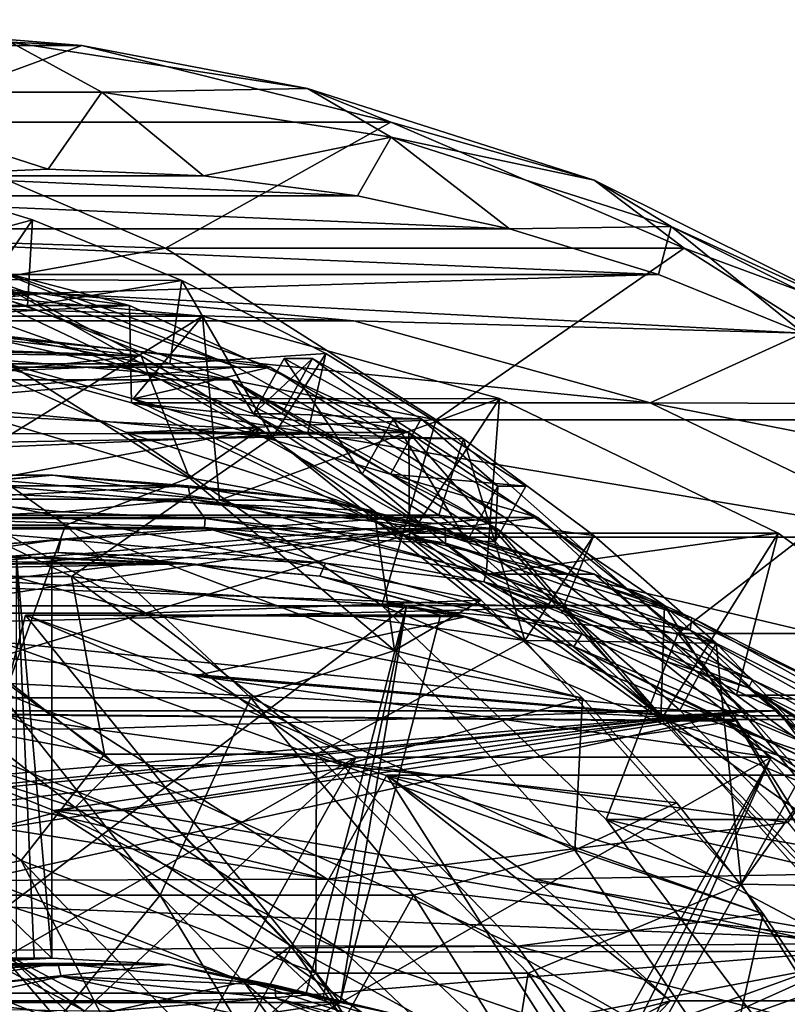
# Model space of a CAD drawing. Header units: metres. Extents: x 26 to 263, y -109 to 109.
# Tile 768 of 771: x 252.42 to 256.63, y 6.1 to 11.5. Entities that reach past the tile are written whole.
import ezdxf

# ---------------------------------------------------------------- set-up
doc = ezdxf.new("R2010")
doc.units = ezdxf.units.M
doc.layers.add('solid_500750', color=7, linetype='CONTINUOUS')

msp = doc.modelspace()

# ---------------------------------------------------------------- linework, layer by layer
at = {"layer": 'solid_500750'}
for points in [[(252.757706, 11.358416, 87.164108), (251.019989, 11.5, 86.698555), (249.910812, 11.35842, 97.789322)], [(252.366272, 11.376623, 84.967941), (251.019989, 11.5, 86.698555), (252.757706, 11.358416, 87.164108)], [(252.757706, 11.358416, 87.164108), (249.910812, 11.35842, 97.789322), (251.606155, 10.93705, 98.243515)], [(252.865967, 11.102983, 83.023521), (251.258545, 11.102983, 82.59288), (252.366272, 11.376623, 84.967941)], [(254.452637, 10.93715, 87.618195), (252.757706, 11.358416, 87.164108), (251.606155, 10.93705, 98.243515)], [(253.994904, 11.122488, 85.404274), (252.366272, 11.376623, 84.967941), (252.757706, 11.358416, 87.164108)], [(252.865967, 11.102983, 83.023521), (252.366272, 11.376623, 84.967941), (253.994904, 11.122488, 85.404274)], [(253.994904, 11.122488, 85.404274), (252.757706, 11.358416, 87.164108), (254.452637, 10.93715, 87.618195)], [(251.258545, 11.102983, 82.59288), (252.572693, 10.67951, 80.902946), (251.72113, 10.643106, 80.674805)], [(252.865967, 11.102983, 83.023521), (252.572693, 10.67951, 80.902946), (251.258545, 11.102983, 82.59288)], [(252.865967, 11.102983, 83.023521), (253.424255, 10.643106, 81.131081), (252.572693, 10.67951, 80.902946)], [(254.455429, 10.854959, 83.449356), (252.865967, 11.102983, 83.023521), (253.994904, 11.122488, 85.404274)], [(254.455429, 10.854959, 83.449356), (253.424255, 10.643106, 81.131081), (252.865967, 11.102983, 83.023521)], [(255.568771, 10.619896, 85.825928), (253.994904, 11.122488, 85.404274), (254.452637, 10.93715, 87.618195)], [(254.455429, 10.854959, 83.449356), (253.994904, 11.122488, 85.404274), (255.568771, 10.619896, 85.825928)], [(249.8423, 10.356841, 97.770966), (253.216629, 10.246458, 98.67498), (251.606155, 10.93705, 98.243515)], [(254.452637, 10.93715, 87.618195), (251.606155, 10.93705, 98.243515), (253.216629, 10.246458, 98.67498)], [(256.063049, 10.246575, 88.049637), (254.452637, 10.93715, 87.618195), (253.216629, 10.246458, 98.67498)], [(255.568771, 10.619896, 85.825928), (254.452637, 10.93715, 87.618195), (256.063049, 10.246575, 88.049637)], [(254.455429, 10.854959, 83.449356), (254.270935, 10.53384, 81.357918), (253.424255, 10.643106, 81.131081)], [(254.455429, 10.854959, 83.449356), (255.105011, 10.352732, 81.581375), (254.270935, 10.53384, 81.357918)], [(255.99144, 10.364456, 83.860863), (255.105011, 10.352732, 81.581375), (254.455429, 10.854959, 83.449356)], [(255.99144, 10.364456, 83.860863), (254.455429, 10.854959, 83.449356), (255.568771, 10.619896, 85.825928)], [(252.486069, 10.400898, 95.062881), (251.652618, 10.177041, 94.32196), (251.642456, 10.661634, 94.836868)], [(252.486069, 10.400898, 95.062881), (251.642456, 10.661634, 94.836868), (252.260422, 10.073453, 99.143486)], [(251.72113, 10.643106, 80.674805), (252.572693, 10.67951, 80.902946), (253.424255, 10.643106, 81.131081)], [(250.874451, 10.53384, 80.447968), (251.72113, 10.643106, 80.674805), (254.270935, 10.53384, 81.357918)], [(251.72113, 10.643106, 80.674805), (253.424255, 10.643106, 81.131081), (254.270935, 10.53384, 81.357918)], [(257.052704, 9.880072, 86.22348), (255.568771, 10.619896, 85.825928), (256.063049, 10.246575, 88.049637)], [(255.99144, 10.364456, 83.860863), (255.568771, 10.619896, 85.825928), (257.052704, 9.880072, 86.22348)], [(250.040375, 10.352732, 80.22451), (250.874451, 10.53384, 80.447968), (255.105011, 10.352732, 81.581375)], [(250.874451, 10.53384, 80.447968), (254.270935, 10.53384, 81.357918), (255.105011, 10.352732, 81.581375)], [(252.486069, 10.400898, 95.062881), (252.458511, 9.928032, 94.537865), (251.652618, 10.177041, 94.32196)], [(253.305984, 10.068739, 95.282539), (252.486069, 10.400898, 95.062881), (252.260422, 10.073453, 99.143486)], [(253.305984, 10.068739, 95.282539), (252.458511, 9.928032, 94.537865), (252.486069, 10.400898, 95.062881)], [(249.223434, 10.101008, 80.005646), (250.040375, 10.352732, 80.22451), (255.921951, 10.101008, 81.80024)], [(253.018753, 9.931212, 92.41037), (249.8423, 10.356841, 97.770966), (251.395035, 10.356848, 91.975365)], [(249.8423, 10.356841, 97.770966), (251.466187, 9.931141, 98.206024), (253.216629, 10.246458, 98.67498)], [(253.018753, 9.931212, 92.41037), (251.466187, 9.931141, 98.206024), (249.8423, 10.356841, 97.770966)], [(250.040375, 10.352732, 80.22451), (255.105011, 10.352732, 81.581375), (255.921951, 10.101008, 81.80024)], [(253.018753, 9.931212, 92.41037), (251.395035, 10.356848, 91.975365), (251.402954, 9.848113, 91.977486)], [(255.99144, 10.364456, 83.860863), (255.921951, 10.101008, 81.80024), (255.105011, 10.352732, 81.581375)], [(255.99144, 10.364456, 83.860863), (256.716797, 9.779906, 82.013184), (255.921951, 10.101008, 81.80024)], [(257.439667, 9.642426, 84.248863), (256.716797, 9.779906, 82.013184), (255.99144, 10.364456, 83.860863)], [(257.439667, 9.642426, 84.248863), (255.99144, 10.364456, 83.860863), (257.052704, 9.880072, 86.22348)], [(251.466187, 9.931141, 98.206024), (254.702377, 9.303867, 99.073029), (253.216629, 10.246458, 98.67498)], [(256.063049, 10.246575, 88.049637), (253.216629, 10.246458, 98.67498), (254.702377, 9.303867, 99.073029)], [(257.549255, 9.303696, 88.447807), (256.063049, 10.246575, 88.049637), (254.702377, 9.303867, 99.073029)], [(257.052704, 9.880072, 86.22348), (256.063049, 10.246575, 88.049637), (257.549255, 9.303696, 88.447807)], [(245.855423, 9.928183, 92.768829), (251.652618, 10.177041, 94.32196), (252.458511, 9.928032, 94.537865)], [(253.609222, 9.592728, 93.293251), (252.028671, 10.154499, 92.869804), (245.480637, 9.592728, 91.115524)], [(251.407516, 9.872663, 91.978706), (252.209808, 10.154499, 92.193649), (253.790375, 9.592728, 92.617096)], [(253.609222, 9.592728, 93.293251), (252.209808, 10.154499, 92.193649), (252.028671, 10.154499, 92.869804)], [(253.609222, 9.592728, 93.293251), (253.790375, 9.592728, 92.617096), (252.209808, 10.154499, 92.193649)], [(253.192398, 9.523879, 94.734482), (251.62326, 10.08159, 94.314087), (245.121109, 9.523879, 92.572105)], [(245.509277, 9.523879, 91.123199), (247.07843, 10.08159, 91.543587), (253.580582, 9.523879, 93.285576)], [(247.07843, 10.08159, 91.543587), (252.011429, 10.08159, 92.865189), (253.580582, 9.523879, 93.285576)], [(249.223434, 10.101008, 80.005646), (252.572693, 10, 80.902946), (250.89563, 9.848072, 80.453644)], [(249.223434, 10.101008, 80.005646), (255.921951, 10.101008, 81.80024), (252.572693, 10, 80.902946)], [(253.803558, 9.208921, 99.556908), (252.260422, 10.073453, 99.143486), (249.627472, 9.601898, 98.438095)], [(252.011429, 10.08159, 92.865189), (251.62326, 10.08159, 94.314087), (253.192398, 9.523879, 94.734482)], [(252.011429, 10.08159, 92.865189), (253.192398, 9.523879, 94.734482), (253.580582, 9.523879, 93.285576)], [(253.305984, 10.068739, 95.282539), (252.260422, 10.073453, 99.143486), (253.803558, 9.208921, 99.556908)], [(253.305984, 10.068739, 95.282539), (253.240921, 9.61096, 94.747475), (252.458511, 9.928032, 94.537865)], [(255.921951, 10.101008, 81.80024), (256.716797, 9.779906, 82.013184), (252.572693, 10, 80.902946)], [(254.096527, 9.667434, 95.494331), (253.240921, 9.61096, 94.747475), (253.305984, 10.068739, 95.282539)], [(254.096527, 9.667434, 95.494331), (253.305984, 10.068739, 95.282539), (253.803558, 9.208921, 99.556908)], [(243.577118, 10.005305, 96.817154), (252.407333, 10.005305, 99.182846), (253.08255, 9.655141, 99.363747)], [(247.992233, 9.8, 98), (243.577118, 10.005305, 96.817154), (253.08255, 9.655141, 99.363747)], [(248.049194, 9.848113, 91.078979), (250.89563, 9.848072, 80.453644), (252.572693, 10, 80.902946)], [(249.726074, 10, 91.528236), (248.049194, 9.848113, 91.078979), (252.572693, 10, 80.902946)], [(249.726074, 10, 91.528236), (252.572693, 10, 80.902946), (254.249756, 9.848072, 81.352242)], [(251.402954, 9.848113, 91.977486), (249.726074, 10, 91.528236), (254.249756, 9.848072, 81.352242)], [(251.738113, 10.025, 84.018082), (251.407516, 9.872663, 91.978706), (253.419647, 9.872698, 84.468582)], [(251.738113, 10.025, 84.018082), (253.419647, 9.872698, 84.468582), (252.003372, 9, 83.028)], [(252.407333, 10.005305, 99.182846), (252.109329, 9.766737, 102.188293), (253.08255, 9.655141, 99.363747)], [(256.716797, 9.779906, 82.013184), (254.249756, 9.848072, 81.352242), (252.572693, 10, 80.902946)], [(245.072998, 9.611146, 92.559212), (245.855423, 9.928183, 92.768829), (252.458511, 9.928032, 94.537865)], [(245.072998, 9.611146, 92.559212), (252.458511, 9.928032, 94.537865), (253.240921, 9.61096, 94.747475)], [(253.018753, 9.931212, 92.41037), (251.402954, 9.848113, 91.977486), (253.029617, 9.396883, 92.413284)], [(254.552856, 9.234616, 92.821373), (251.466187, 9.931141, 98.206024), (253.018753, 9.931212, 92.41037)], [(251.466187, 9.931141, 98.206024), (253.000488, 9.234417, 98.617073), (254.702377, 9.303867, 99.073029)], [(254.552856, 9.234616, 92.821373), (253.000488, 9.234417, 98.617073), (251.466187, 9.931141, 98.206024)], [(254.552856, 9.234616, 92.821373), (253.018753, 9.931212, 92.41037), (253.029617, 9.396883, 92.413284)], [(251.402954, 9.848113, 91.977486), (254.249756, 9.848072, 81.352242), (255.876617, 9.39678, 81.788094)], [(253.029617, 9.396883, 92.413284), (251.402954, 9.848113, 91.977486), (255.876617, 9.39678, 81.788094)], [(253.419647, 9.872698, 84.468582), (251.407516, 9.872663, 91.978706), (253.038239, 9.420334, 92.415588)], [(253.038239, 9.420334, 92.415588), (251.407516, 9.872663, 91.978706), (253.790375, 9.592728, 92.617096)], [(253.419647, 9.872698, 84.468582), (253.51297, 8.86327, 83.432434), (252.003372, 9, 83.028)], [(253.419647, 9.872698, 84.468582), (253.038239, 9.420334, 92.415588), (255.050064, 9.420419, 84.905388)], [(253.419647, 9.872698, 84.468582), (255.050064, 9.420419, 84.905388), (253.51297, 8.86327, 83.432434)], [(256.716797, 9.779906, 82.013184), (255.876617, 9.39678, 81.788094), (254.249756, 9.848072, 81.352242)], [(249.340454, 9.699592, 98.361206), (247.992233, 9.8, 98), (253.08255, 9.655141, 99.363747)], [(256.716797, 9.779906, 82.013184), (257.482361, 9.392394, 82.218285), (255.876617, 9.39678, 81.788094)], [(253.348404, 8.986669, 102.520256), (252.109329, 9.766737, 102.188293), (251.543259, 9.526279, 105.451637)], [(253.08255, 9.655141, 99.363747), (252.109329, 9.766737, 102.188293), (253.348404, 8.986669, 102.520256)], [(250.657516, 9.403152, 98.71405), (249.340454, 9.699592, 98.361206), (253.08255, 9.655141, 99.363747)], [(250.657516, 9.403152, 98.71405), (253.08255, 9.655141, 99.363747), (253.73674, 9.252996, 99.539009)], [(253.08255, 9.655141, 99.363747), (253.348404, 8.986669, 102.520256), (253.73674, 9.252996, 99.539009)], [(254.096527, 9.667434, 95.494331), (253.995193, 9.228156, 94.949554), (253.240921, 9.61096, 94.747475)], [(253.86853, 9.640015, 94.449745), (253.699112, 9.33624, 94.404358), (254.296066, 9.006664, 94.564293)], [(254.023788, 9.640015, 93.870186), (253.854385, 9.33624, 93.824799), (253.699112, 9.33624, 94.404358)], [(254.023788, 9.640015, 93.870186), (253.699112, 9.33624, 94.404358), (253.86853, 9.640015, 94.449745)], [(254.852295, 9.199723, 95.696808), (254.096527, 9.667434, 95.494331), (253.803558, 9.208921, 99.556908)], [(254.023788, 9.640015, 93.870186), (254.620377, 9.309772, 94.030022), (253.854385, 9.33624, 93.824799)], [(254.465103, 9.309772, 94.609581), (253.86853, 9.640015, 94.449745), (254.296066, 9.006664, 94.564293)], [(254.023788, 9.640015, 93.870186), (253.86853, 9.640015, 94.449745), (254.465103, 9.309772, 94.609581)], [(254.852295, 9.199723, 95.696808), (253.995193, 9.228156, 94.949554), (254.096527, 9.667434, 95.494331)], [(254.023788, 9.640015, 93.870186), (254.465103, 9.309772, 94.609581), (254.620377, 9.309772, 94.030022)], [(253.609222, 9.592728, 93.293251), (245.480637, 9.592728, 91.115524), (244.01059, 8.769137, 90.721687)], [(255.079269, 8.769137, 93.687088), (253.609222, 9.592728, 93.293251), (244.01059, 8.769137, 90.721687)], [(244.31871, 9.228377, 92.357132), (245.072998, 9.611146, 92.559212), (253.240921, 9.61096, 94.747475)], [(244.31871, 9.228377, 92.357132), (253.240921, 9.61096, 94.747475), (253.995193, 9.228156, 94.949554)], [(253.803558, 9.208921, 99.556908), (249.627472, 9.601898, 98.438095), (251.213486, 9.161921, 98.863007)], [(253.038239, 9.420334, 92.415588), (253.790375, 9.592728, 92.617096), (255.260422, 8.769137, 93.010933)], [(255.079269, 8.769137, 93.687088), (253.790375, 9.592728, 92.617096), (253.609222, 9.592728, 93.293251)], [(255.079269, 8.769137, 93.687088), (255.260422, 8.769137, 93.010933), (253.790375, 9.592728, 92.617096)], [(253.192398, 9.523879, 94.734482), (245.121109, 9.523879, 92.572105), (243.662445, 8.706651, 92.181313)], [(254.651062, 8.706651, 95.125267), (253.192398, 9.523879, 94.734482), (243.662445, 8.706651, 92.181313)], [(244.050629, 8.706651, 90.732407), (245.509277, 9.523879, 91.123199), (255.039246, 8.706651, 93.676361)], [(245.509277, 9.523879, 91.123199), (253.580582, 9.523879, 93.285576), (255.039246, 8.706651, 93.676361)], [(252.668106, 8.726887, 105.859116), (251.543259, 9.526279, 105.451637), (251.346222, 8.726887, 109.063789)], [(253.348404, 8.986669, 102.520256), (251.543259, 9.526279, 105.451637), (252.668106, 8.726887, 105.859116)], [(253.699112, 9.33624, 94.404358), (253.192398, 9.523879, 94.734482), (254.651062, 8.706651, 95.125267)], [(253.699112, 9.33624, 94.404358), (253.580582, 9.523879, 93.285576), (253.192398, 9.523879, 94.734482)], [(254.45134, 9.006664, 93.984734), (255.039246, 8.706651, 93.676361), (253.580582, 9.523879, 93.285576)], [(253.854385, 9.33624, 93.824799), (253.580582, 9.523879, 93.285576), (253.699112, 9.33624, 94.404358)], [(253.854385, 9.33624, 93.824799), (254.45134, 9.006664, 93.984734), (253.580582, 9.523879, 93.285576)], [(251.92569, 8.913817, 99.05381), (250.657516, 9.403152, 98.71405), (253.73674, 9.252996, 99.539009)], [(255.050064, 9.420419, 84.905388), (253.038239, 9.420334, 92.415588), (254.567627, 8.68198, 92.825333)], [(254.567627, 8.68198, 92.825333), (253.038239, 9.420334, 92.415588), (255.260422, 8.769137, 93.010933)], [(255.050064, 9.420419, 84.905388), (254.9767, 8.457233, 83.824585), (253.51297, 8.86327, 83.432434)], [(255.050064, 9.420419, 84.905388), (254.567627, 8.68198, 92.825333), (256.579865, 8.681905, 85.315239)], [(255.050064, 9.420419, 84.905388), (256.579865, 8.681905, 85.315239), (254.9767, 8.457233, 83.824585)], [(253.029617, 9.396883, 92.413284), (255.876617, 9.39678, 81.788094), (257.402374, 8.660254, 82.196861)], [(254.556015, 8.660007, 92.82222), (253.029617, 9.396883, 92.413284), (257.402374, 8.660254, 82.196861)], [(254.552856, 9.234616, 92.821373), (253.029617, 9.396883, 92.413284), (254.556015, 8.660007, 92.82222)], [(258.214661, 8.940717, 82.414482), (257.402374, 8.660254, 82.196861), (255.876617, 9.39678, 81.788094)], [(257.482361, 9.392394, 82.218285), (258.214661, 8.940717, 82.414482), (255.876617, 9.39678, 81.788094)], [(253.000488, 9.234417, 98.617073), (254.403107, 8.285713, 98.992851), (254.702377, 9.303867, 99.073029)], [(254.296066, 9.006664, 94.564293), (253.699112, 9.33624, 94.404358), (254.651062, 8.706651, 95.125267)], [(254.620377, 9.309772, 94.030022), (254.45134, 9.006664, 93.984734), (253.854385, 9.33624, 93.824799)], [(254.465103, 9.309772, 94.609581), (254.296066, 9.006664, 94.564293), (254.870255, 8.636239, 94.718117)], [(254.403107, 8.285713, 98.992851), (256.028076, 8.131687, 99.428192), (254.702377, 9.303867, 99.073029)], [(254.620377, 9.309772, 94.030022), (255.194931, 8.940015, 94.183945), (254.45134, 9.006664, 93.984734)], [(255.039658, 8.940015, 94.763504), (254.465103, 9.309772, 94.609581), (254.870255, 8.636239, 94.718117)], [(254.620377, 9.309772, 94.030022), (254.465103, 9.309772, 94.609581), (255.039658, 8.940015, 94.763504)], [(254.620377, 9.309772, 94.030022), (255.039658, 8.940015, 94.763504), (255.194931, 8.940015, 94.183945)], [(257.549255, 9.303696, 88.447807), (254.702377, 9.303867, 99.073029), (256.028076, 8.131687, 99.428192)], [(258.874725, 8.131728, 88.80291), (257.549255, 9.303696, 88.447807), (256.028076, 8.131687, 99.428192)], [(251.92569, 8.913817, 99.05381), (253.73674, 9.252996, 99.539009), (254.361023, 8.804773, 99.706261)], [(253.73674, 9.252996, 99.539009), (253.348404, 8.986669, 102.520256), (254.361023, 8.804773, 99.706261)], [(243.596634, 8.781515, 92.163681), (244.31871, 9.228377, 92.357132), (253.995193, 9.228156, 94.949554)], [(243.596634, 8.781515, 92.163681), (253.995193, 9.228156, 94.949554), (254.717239, 8.78126, 95.142998)], [(253.803558, 9.208921, 99.556908), (251.213486, 9.161921, 98.863007), (252.701019, 8.443803, 99.261528)], [(255.18866, 8.09284, 99.927994), (253.803558, 9.208921, 99.556908), (252.701019, 8.443803, 99.261528)], [(255.955383, 8.286022, 93.197121), (253.000488, 9.234417, 98.617073), (254.552856, 9.234616, 92.821373)], [(255.955383, 8.286022, 93.197121), (254.403107, 8.285713, 98.992851), (253.000488, 9.234417, 98.617073)], [(254.852295, 9.199723, 95.696808), (253.803558, 9.208921, 99.556908), (255.18866, 8.09284, 99.927994)], [(254.852295, 9.199723, 95.696808), (254.717239, 8.78126, 95.142998), (253.995193, 9.228156, 94.949554)], [(254.552856, 9.234616, 92.821373), (254.556015, 8.660007, 92.82222), (255.935257, 7.660193, 93.191727)], [(255.955383, 8.286022, 93.197121), (254.552856, 9.234616, 92.821373), (255.935257, 7.660193, 93.191727)], [(255.567932, 8.668934, 95.888542), (254.717239, 8.78126, 95.142998), (254.852295, 9.199723, 95.696808)], [(255.567932, 8.668934, 95.888542), (254.852295, 9.199723, 95.696808), (255.18866, 8.09284, 99.927994)], [(252.701019, 8.443803, 99.261528), (251.213486, 9.161921, 98.863007), (251.536499, 8.443803, 103.608238)], [(252.598572, 9, 80.806351), (251.088974, 8.86327, 80.401917), (252.003372, 9, 83.028)], [(251.908691, 8.942557, 80.517998), (251.088974, 8.86327, 80.401917), (252.598572, 9, 80.806351)], [(253.34021, 8.942557, 80.901512), (251.908691, 8.942557, 80.517998), (252.598572, 9, 80.806351)], [(252.598572, 9, 80.806351), (252.003372, 9, 83.028), (253.51297, 8.86327, 83.432434)], [(254.10817, 8.86327, 81.210785), (252.598572, 9, 80.806351), (253.51297, 8.86327, 83.432434)], [(253.34021, 8.942557, 80.901512), (252.598572, 9, 80.806351), (254.10817, 8.86327, 81.210785)], [(254.473328, 8.039196, 102.821632), (253.348404, 8.986669, 102.520256), (252.668106, 8.726887, 105.859116)], [(254.361023, 8.804773, 99.706261), (253.348404, 8.986669, 102.520256), (254.473328, 8.039196, 102.821632)], [(254.870255, 8.636239, 94.718117), (254.296066, 9.006664, 94.564293), (254.651062, 8.706651, 95.125267)], [(254.45134, 9.006664, 93.984734), (255.025513, 8.636239, 94.138557), (255.039246, 8.706651, 93.676361)], [(255.194931, 8.940015, 94.183945), (255.025513, 8.636239, 94.138557), (254.45134, 9.006664, 93.984734)], [(251.933502, 8.869512, 80.448799), (251.908691, 8.942557, 80.517998), (253.34021, 8.942557, 80.901512)], [(253.353317, 8.869512, 80.829185), (251.933502, 8.869512, 80.448799), (253.34021, 8.942557, 80.901512)], [(254.752197, 8.698627, 81.2798), (253.34021, 8.942557, 80.901512), (254.10817, 8.86327, 81.210785)], [(253.353317, 8.869512, 80.829185), (253.34021, 8.942557, 80.901512), (254.752197, 8.698627, 81.2798)], [(255.039658, 8.940015, 94.763504), (254.870255, 8.636239, 94.718117), (255.025513, 8.636239, 94.138557)], [(255.194931, 8.940015, 94.183945), (255.039658, 8.940015, 94.763504), (255.025513, 8.636239, 94.138557)], [(250.680435, 8.914814, 103.689468), (251.92569, 8.913817, 99.05381), (253.110062, 8.243579, 99.371117)], [(250.680435, 8.914814, 103.689468), (253.110062, 8.243579, 99.371117), (251.869385, 8.243071, 104.008003)], [(251.933502, 8.869512, 80.448799), (252.65033, 8.8, 80.613159), (251.865753, 8.762363, 80.402969)], [(251.92569, 8.913817, 99.05381), (254.361023, 8.804773, 99.706261), (254.94873, 8.314358, 99.863716)], [(253.110062, 8.243579, 99.371117), (251.92569, 8.913817, 99.05381), (254.94873, 8.314358, 99.863716)], [(253.353317, 8.869512, 80.829185), (252.65033, 8.8, 80.613159), (251.933502, 8.869512, 80.448799)], [(253.353317, 8.869512, 80.829185), (253.434906, 8.762363, 80.823357), (252.65033, 8.8, 80.613159)], [(254.753784, 8.627574, 81.204384), (253.434906, 8.762363, 80.823357), (253.353317, 8.869512, 80.829185)], [(254.753784, 8.627574, 81.204384), (253.353317, 8.869512, 80.829185), (254.752197, 8.698627, 81.2798)], [(254.10817, 8.86327, 81.210785), (253.51297, 8.86327, 83.432434), (254.9767, 8.457233, 83.824585)], [(255.571899, 8.457233, 81.602928), (254.10817, 8.86327, 81.210785), (254.9767, 8.457233, 83.824585)], [(254.752197, 8.698627, 81.2798), (254.10817, 8.86327, 81.210785), (255.571899, 8.457233, 81.602928)], [(255.079269, 8.769137, 93.687088), (244.01059, 8.769137, 90.721687), (242.692291, 7.706887, 90.3685)], [(256.397583, 7.706887, 94.040276), (255.079269, 8.769137, 93.687088), (242.692291, 7.706887, 90.3685)], [(243.596634, 8.781515, 92.163681), (254.717239, 8.78126, 95.142998), (249.914139, 8.463733, 93.856201)], [(254.717239, 8.78126, 95.142998), (255.39978, 8.275009, 95.325859), (249.914139, 8.463733, 93.856201)], [(251.865753, 8.762363, 80.402969), (252.65033, 8.8, 80.613159), (253.434906, 8.762363, 80.823357)], [(253.43045, 8.712577, 80.822159), (251.865753, 8.762363, 80.402969), (253.434906, 8.762363, 80.823357)], [(253.43045, 8.712577, 80.822159), (251.870209, 8.712577, 80.40416), (251.865753, 8.762363, 80.402969)], [(253.43045, 8.712577, 80.822159), (253.434906, 8.762363, 80.823357), (254.211884, 8.650172, 81.031517)], [(254.753784, 8.627574, 81.204384), (254.211884, 8.650172, 81.031517), (253.434906, 8.762363, 80.823357)], [(254.361023, 8.804773, 99.706261), (254.473328, 8.039196, 102.821632), (254.94873, 8.314358, 99.863716)], [(254.567627, 8.68198, 92.825333), (255.260422, 8.769137, 93.010933), (256.578735, 7.706887, 93.36412)], [(255.567932, 8.668934, 95.888542), (255.39978, 8.275009, 95.325859), (254.717239, 8.78126, 95.142998)], [(256.397583, 7.706887, 94.040276), (255.260422, 8.769137, 93.010933), (255.079269, 8.769137, 93.687088)], [(256.397583, 7.706887, 94.040276), (256.578735, 7.706887, 93.36412), (255.260422, 8.769137, 93.010933)], [(254.651062, 8.706651, 95.125267), (243.662445, 8.706651, 92.181313), (242.353348, 7.651825, 91.830589)], [(248.444092, 7.96589, 93.462364), (254.651062, 8.706651, 95.125267), (242.353348, 7.651825, 91.830589)], [(244.050629, 8.706651, 90.732407), (255.039246, 8.706651, 93.676361), (256.348328, 7.651825, 94.027084)], [(250.257584, 7.96589, 92.395317), (244.050629, 8.706651, 90.732407), (256.348328, 7.651825, 94.027084)], [(248.444092, 7.96589, 93.462364), (249.869415, 7.96589, 93.844215), (254.651062, 8.706651, 95.125267)], [(249.869415, 7.96589, 93.844215), (251.271179, 7.694612, 94.219765), (254.651062, 8.706651, 95.125267)], [(252.643387, 8.65, 80.639046), (251.192505, 8.518587, 80.250336), (251.870209, 8.712577, 80.40416)], [(251.271179, 7.694612, 94.219765), (255.960175, 7.651825, 95.47599), (254.651062, 8.706651, 95.125267)], [(252.668106, 8.726887, 105.859116), (251.346222, 8.726887, 109.063789), (252.327316, 7.778174, 109.519577)], [(252.643387, 8.65, 80.639046), (251.870209, 8.712577, 80.40416), (253.43045, 8.712577, 80.822159)], [(253.685226, 7.778174, 106.22757), (252.668106, 8.726887, 105.859116), (252.327316, 7.778174, 109.519577)], [(254.094284, 8.518587, 81.027748), (252.643387, 8.65, 80.639046), (253.43045, 8.712577, 80.822159)], [(254.473328, 8.039196, 102.821632), (252.668106, 8.726887, 105.859116), (253.685226, 7.778174, 106.22757)], [(253.43045, 8.712577, 80.822159), (254.211884, 8.650172, 81.031517), (254.976715, 8.464005, 81.236427)], [(254.963501, 8.415914, 81.23288), (253.43045, 8.712577, 80.822159), (254.976715, 8.464005, 81.236427)], [(254.094284, 8.518587, 81.027748), (253.43045, 8.712577, 80.822159), (254.963501, 8.415914, 81.23288)], [(254.870255, 8.636239, 94.718117), (254.651062, 8.706651, 95.125267), (255.960175, 7.651825, 95.47599)], [(255.025513, 8.636239, 94.138557), (255.960175, 7.651825, 95.47599), (255.039246, 8.706651, 93.676361)], [(255.039246, 8.706651, 93.676361), (255.960175, 7.651825, 95.47599), (256.348328, 7.651825, 94.027084)], [(251.185822, 8.446443, 80.324425), (251.192505, 8.518587, 80.250336), (252.643387, 8.65, 80.639046)], [(252.62442, 8.576742, 80.709846), (251.185822, 8.446443, 80.324425), (252.643387, 8.65, 80.639046)], [(252.62442, 8.576742, 80.709846), (252.643387, 8.65, 80.639046), (254.094284, 8.518587, 81.027748)], [(254.753784, 8.627574, 81.204384), (254.976715, 8.464005, 81.236427), (254.211884, 8.650172, 81.031517)], [(254.556015, 8.660007, 92.82222), (257.402374, 8.660254, 82.196861), (258.781372, 7.660581, 82.566307)], [(255.935257, 7.660193, 93.191727), (254.556015, 8.660007, 92.82222), (258.781372, 7.660581, 82.566307)], [(255.950714, 7.679395, 93.195869), (254.567627, 8.68198, 92.825333), (256.578735, 7.706887, 93.36412)], [(256.579865, 8.681905, 85.315239), (254.567627, 8.68198, 92.825333), (255.950714, 7.679395, 93.195869)], [(256.106171, 8.217422, 81.64254), (254.752197, 8.698627, 81.2798), (255.571899, 8.457233, 81.602928)], [(254.753784, 8.627574, 81.204384), (254.752197, 8.698627, 81.2798), (256.106171, 8.217422, 81.64254)], [(256.579865, 8.681905, 85.315239), (256.350067, 7.794229, 84.192528), (254.9767, 8.457233, 83.824585)], [(256.238586, 8.07873, 96.068214), (255.567932, 8.668934, 95.888542), (255.18866, 8.09284, 99.927994)], [(256.238586, 8.07873, 96.068214), (255.39978, 8.275009, 95.325859), (255.567932, 8.668934, 95.888542)], [(256.579865, 8.681905, 85.315239), (255.950714, 7.679395, 93.195869), (257.962555, 7.679595, 85.685669)], [(256.579865, 8.681905, 85.315239), (257.962555, 7.679595, 85.685669), (256.350067, 7.794229, 84.192528)], [(256.09668, 8.150299, 81.564156), (254.976715, 8.464005, 81.236427), (254.753784, 8.627574, 81.204384)], [(256.09668, 8.150299, 81.564156), (254.753784, 8.627574, 81.204384), (256.106171, 8.217422, 81.64254)], [(255.025513, 8.636239, 94.138557), (254.870255, 8.636239, 94.718117), (255.960175, 7.651825, 95.47599)], [(252.59166, 6.349213, 81.218605), (250.314362, 8.549416, 89.718834), (250.314362, 6.349213, 89.718834)], [(253.360596, 8.513527, 81.010506), (251.295609, 8.476872, 89.98172), (250.314362, 8.549416, 89.718834)], [(252.59166, 8.549416, 81.218605), (253.360596, 8.513527, 81.010506), (250.314362, 8.549416, 89.718834)], [(252.59166, 6.349213, 81.218605), (252.59166, 8.549416, 81.218605), (250.314362, 8.549416, 89.718834)], [(252.62442, 8.576742, 80.709846), (251.836548, 8.513527, 80.602196), (251.185822, 8.446443, 80.324425)], [(252.62442, 8.576742, 80.709846), (253.360596, 8.513527, 81.010506), (251.836548, 8.513527, 80.602196)], [(252.398468, 8.549416, 81.166847), (251.836548, 8.513527, 80.602196), (253.360596, 8.513527, 81.010506)], [(252.495056, 8.55, 81.192726), (252.398468, 8.549416, 81.166847), (253.360596, 8.513527, 81.010506)], [(252.59166, 8.549416, 81.218605), (252.398468, 8.549416, 81.166847), (252.495056, 8.55, 81.192726)], [(252.59166, 6.349213, 81.218605), (252.398468, 8.549416, 81.166847), (252.59166, 8.549416, 81.218605)], [(252.495056, 6.35, 81.192726), (252.398468, 8.549416, 81.166847), (252.59166, 6.349213, 81.218605)], [(252.398468, 6.349213, 81.166847), (252.398468, 8.549416, 81.166847), (252.495056, 6.35, 81.192726)], [(252.59166, 8.549416, 81.218605), (252.495056, 8.55, 81.192726), (253.360596, 8.513527, 81.010506)], [(254.063034, 8.446443, 81.095261), (253.360596, 8.513527, 81.010506), (252.62442, 8.576742, 80.709846)], [(254.063034, 8.446443, 81.095261), (252.62442, 8.576742, 80.709846), (254.094284, 8.518587, 81.027748)], [(254.539139, 8.283983, 81.740349), (251.295609, 8.476872, 89.98172), (253.360596, 8.513527, 81.010506)], [(254.539139, 8.283983, 81.740349), (253.360596, 8.513527, 81.010506), (254.858688, 8.223609, 81.411858)], [(254.063034, 8.446443, 81.095261), (254.858688, 8.223609, 81.411858), (253.360596, 8.513527, 81.010506)], [(254.063034, 8.446443, 81.095261), (254.094284, 8.518587, 81.027748), (255.501083, 8.128341, 81.404648)], [(255.501083, 8.128341, 81.404648), (254.094284, 8.518587, 81.027748), (254.963501, 8.415914, 81.23288)], [(255.39978, 8.275009, 95.325859), (251.403809, 8.175464, 94.255302), (249.914139, 8.463733, 93.856201)], [(251.181885, 7.789656, 103.513237), (252.88147, 7.46887, 103.968567), (251.536499, 8.443803, 103.608238)], [(254.539139, 8.283983, 81.740349), (252.261841, 8.283983, 90.240585), (251.295609, 8.476872, 89.98172)], [(252.701019, 8.443803, 99.261528), (251.536499, 8.443803, 103.608238), (252.88147, 7.46887, 103.968567)], [(254.04599, 7.46887, 99.621857), (252.701019, 8.443803, 99.261528), (252.88147, 7.46887, 103.968567)], [(255.18866, 8.09284, 99.927994), (252.701019, 8.443803, 99.261528), (254.04599, 7.46887, 99.621857)], [(255.457916, 8.059502, 81.468964), (254.858688, 8.223609, 81.411858), (254.063034, 8.446443, 81.095261)], [(255.457916, 8.059502, 81.468964), (254.063034, 8.446443, 81.095261), (255.501083, 8.128341, 81.404648)], [(254.963501, 8.415914, 81.23288), (254.976715, 8.464005, 81.236427), (255.7211, 8.205615, 81.435852)], [(255.571899, 8.457233, 81.602928), (254.9767, 8.457233, 83.824585), (256.350067, 7.794229, 84.192528)], [(256.09668, 8.150299, 81.564156), (255.7211, 8.205615, 81.435852), (254.976715, 8.464005, 81.236427)], [(256.945282, 7.794229, 81.970871), (255.571899, 8.457233, 81.602928), (256.350067, 7.794229, 84.192528)], [(256.106171, 8.217422, 81.64254), (255.571899, 8.457233, 81.602928), (256.945282, 7.794229, 81.970871)], [(254.963501, 8.415914, 81.23288), (255.7211, 8.205615, 81.435852), (256.438843, 7.877579, 81.628136)], [(256.417297, 7.83282, 81.622375), (254.963501, 8.415914, 81.23288), (256.438843, 7.877579, 81.628136)], [(255.501083, 8.128341, 81.404648), (254.963501, 8.415914, 81.23288), (256.417297, 7.83282, 81.622375)], [(255.39978, 8.275009, 95.325859), (256.040375, 7.71134, 95.497475), (251.403809, 8.175464, 94.255302)], [(254.539139, 8.283983, 81.740349), (251.711777, 6.15875, 90.093216), (252.261841, 8.283983, 90.240585)], [(253.989075, 6.15875, 81.592987), (251.711777, 6.15875, 90.093216), (254.539139, 8.283983, 81.740349)], [(253.110062, 8.243579, 99.371117), (254.94873, 8.314358, 99.863716), (255.505005, 7.777714, 100.012741)], [(253.989075, 6.15875, 81.592987), (254.539139, 8.283983, 81.740349), (254.082581, 6.133629, 81.618034)], [(254.082581, 6.133629, 81.618034), (254.539139, 8.283983, 81.740349), (254.175674, 6.106987, 81.642975)], [(254.175674, 6.106987, 81.642975), (254.539139, 8.283983, 81.740349), (254.725739, 8.232219, 81.790344)], [(257.187988, 7.111317, 93.527351), (254.403107, 8.285713, 98.992851), (255.955383, 8.286022, 93.197121)], [(254.403107, 8.285713, 98.992851), (255.63562, 7.111065, 99.323051), (256.028076, 8.131687, 99.428192)], [(257.187988, 7.111317, 93.527351), (255.63562, 7.111065, 99.323051), (254.403107, 8.285713, 98.992851)], [(254.94873, 8.314358, 99.863716), (254.473328, 8.039196, 102.821632), (255.505005, 7.777714, 100.012741)], [(254.632584, 8.258666, 81.765388), (254.539139, 8.283983, 81.740349), (254.858688, 8.223609, 81.411858)], [(254.725739, 8.232219, 81.790344), (254.539139, 8.283983, 81.740349), (254.632584, 8.258666, 81.765388)], [(256.238586, 8.07873, 96.068214), (256.040375, 7.71134, 95.497475), (255.39978, 8.275009, 95.325859)], [(255.955383, 8.286022, 93.197121), (255.935257, 7.660193, 93.191727), (257.125336, 6.428152, 93.510559)], [(257.187988, 7.111317, 93.527351), (255.955383, 8.286022, 93.197121), (257.125336, 6.428152, 93.510559)], [(251.869385, 8.243071, 104.008003), (252.948227, 7.406108, 104.297035), (251.671097, 7.990628, 103.95488)], [(251.869385, 8.243071, 104.008003), (253.110062, 8.243579, 99.371117), (254.18985, 7.407337, 99.6604)], [(251.869385, 8.243071, 104.008003), (254.18985, 7.407337, 99.6604), (252.948227, 7.406108, 104.297035)], [(254.263199, 7.454011, 90.776764), (251.898392, 6.106987, 90.143211), (252.448441, 8.232219, 90.290573)], [(254.175674, 6.106987, 81.642975), (252.448441, 8.232219, 90.290573), (251.898392, 6.106987, 90.143211)], [(253.377914, 7.899312, 90.539589), (254.263199, 7.454011, 90.776764), (252.448441, 8.232219, 90.290573)], [(254.858688, 8.223609, 81.411858), (253.377914, 7.899312, 90.539589), (252.448441, 8.232219, 90.290573)], [(254.725739, 8.232219, 81.790344), (254.858688, 8.223609, 81.411858), (252.448441, 8.232219, 90.290573)], [(254.175674, 6.106987, 81.642975), (254.725739, 8.232219, 81.790344), (252.448441, 8.232219, 90.290573)], [(254.18985, 7.407337, 99.6604), (253.110062, 8.243579, 99.371117), (255.505005, 7.777714, 100.012741)], [(254.858688, 8.223609, 81.411858), (256.279816, 7.653646, 81.792587), (253.377914, 7.899312, 90.539589)], [(254.725739, 8.232219, 81.790344), (254.632584, 8.258666, 81.765388), (254.858688, 8.223609, 81.411858)], [(255.457916, 8.059502, 81.468964), (256.279816, 7.653646, 81.792587), (254.858688, 8.223609, 81.411858)], [(256.09668, 8.150299, 81.564156), (256.106171, 8.217422, 81.64254), (257.365143, 7.512066, 81.979836)], [(257.365143, 7.512066, 81.979836), (256.106171, 8.217422, 81.64254), (256.945282, 7.794229, 81.970871)], [(249.207672, 8.174432, 102.46669), (251.403809, 8.175464, 94.255302), (252.816422, 7.60887, 94.633751)], [(250.622726, 7.605838, 102.845795), (249.207672, 8.174432, 102.46669), (252.816422, 7.60887, 94.633751)], [(256.040375, 7.71134, 95.497475), (252.816422, 7.60887, 94.633751), (251.403809, 8.175464, 94.255302)], [(256.09668, 8.150299, 81.564156), (256.438843, 7.877579, 81.628136), (255.7211, 8.205615, 81.435852)], [(255.457916, 8.059502, 81.468964), (255.501083, 8.128341, 81.404648), (256.821075, 7.49112, 81.758286)], [(256.821075, 7.49112, 81.758286), (255.501083, 8.128341, 81.404648), (256.417297, 7.83282, 81.622375)], [(255.63562, 7.111065, 99.323051), (257.160309, 6.759254, 99.731529), (256.028076, 8.131687, 99.428192)], [(258.874725, 8.131728, 88.80291), (256.028076, 8.131687, 99.428192), (257.160309, 6.759254, 99.731529)], [(257.345367, 7.450706, 81.898697), (256.438843, 7.877579, 81.628136), (256.09668, 8.150299, 81.564156)], [(257.345367, 7.450706, 81.898697), (256.09668, 8.150299, 81.564156), (257.365143, 7.512066, 81.979836)], [(256.377045, 6.756343, 100.246368), (255.18866, 8.09284, 99.927994), (254.04599, 7.46887, 99.621857)], [(256.238586, 8.07873, 96.068214), (255.18866, 8.09284, 99.927994), (256.377045, 6.756343, 100.246368)], [(256.766724, 7.427677, 81.819603), (256.279816, 7.653646, 81.792587), (255.457916, 8.059502, 81.468964)], [(256.766724, 7.427677, 81.819603), (255.457916, 8.059502, 81.468964), (256.821075, 7.49112, 81.758286)], [(256.85965, 7.433173, 96.234604), (256.040375, 7.71134, 95.497475), (256.238586, 8.07873, 96.068214)], [(256.85965, 7.433173, 96.234604), (256.238586, 8.07873, 96.068214), (256.377045, 6.756343, 100.246368)], [(255.463165, 6.941967, 103.086823), (254.473328, 8.039196, 102.821632), (253.685226, 7.778174, 106.22757)], [(255.505005, 7.777714, 100.012741), (254.473328, 8.039196, 102.821632), (255.463165, 6.941967, 103.086823)], [(251.659363, 7.694612, 92.770859), (250.257584, 7.96589, 92.395317), (256.348328, 7.651825, 94.027084)], [(251.671097, 7.990628, 103.95488), (252.720474, 7.177482, 104.236023), (250.891708, 7.761214, 107.070885)], [(252.948227, 7.406108, 104.297035), (252.720474, 7.177482, 104.236023), (251.671097, 7.990628, 103.95488)], [(256.540497, 7.454011, 82.276535), (254.263199, 7.454011, 90.776764), (253.377914, 7.899312, 90.539589)], [(256.540497, 7.454011, 82.276535), (253.377914, 7.899312, 90.539589), (256.279816, 7.653646, 81.792587)], [(256.417297, 7.83282, 81.622375), (256.438843, 7.877579, 81.628136), (257.125397, 7.48172, 81.812073)], [(257.345367, 7.450706, 81.898697), (257.125397, 7.48172, 81.812073), (256.438843, 7.877579, 81.628136)], [(251.181885, 7.789656, 103.513237), (251.912842, 6.777007, 103.191437), (252.424393, 6.886823, 103.846115)], [(251.181885, 7.789656, 103.513237), (252.424393, 6.886823, 103.846115), (252.88147, 7.46887, 103.968567)], [(256.945282, 7.794229, 81.970871), (256.350067, 7.794229, 84.192528), (257.5914, 6.8944, 84.525085)], [(257.962555, 7.679595, 85.685669), (257.5914, 6.8944, 84.525085), (256.350067, 7.794229, 84.192528)], [(256.417297, 7.83282, 81.622375), (257.125397, 7.48172, 81.812073), (257.772858, 7.022446, 81.985535)], [(257.743744, 6.982546, 81.977737), (256.417297, 7.83282, 81.622375), (257.772858, 7.022446, 81.985535)], [(256.821075, 7.49112, 81.758286), (256.417297, 7.83282, 81.622375), (257.743744, 6.982546, 81.977737)], [(252.720474, 7.177482, 104.236023), (251.820862, 6.942942, 107.455971), (250.891708, 7.761214, 107.070885)], [(253.187714, 6.696376, 109.919289), (252.327316, 7.778174, 109.519577), (251.509613, 6.696376, 113.153816)], [(253.685226, 7.778174, 106.22757), (252.327316, 7.778174, 109.519577), (253.187714, 6.696376, 109.919289)], [(254.577209, 6.696376, 106.55069), (253.685226, 7.778174, 106.22757), (253.187714, 6.696376, 109.919289)], [(255.463165, 6.941967, 103.086823), (253.685226, 7.778174, 106.22757), (254.577209, 6.696376, 106.55069)], [(254.18985, 7.407337, 99.6604), (255.505005, 7.777714, 100.012741), (256.023376, 7.201832, 100.151619)], [(255.505005, 7.777714, 100.012741), (255.463165, 6.941967, 103.086823), (256.023376, 7.201832, 100.151619)], [(256.397583, 7.706887, 94.040276), (241.560287, 6.433815, 90.065224), (248.83786, 6.961579, 92.014954)], [(256.397583, 7.706887, 94.040276), (242.692291, 7.706887, 90.3685), (241.560287, 6.433815, 90.065224)], [(256.397583, 7.706887, 94.040276), (248.83786, 6.961579, 92.014954), (249.544937, 7, 92.204384)], [(256.397583, 7.706887, 94.040276), (249.544937, 7, 92.204384), (250.251999, 6.961579, 92.393814)], [(256.397583, 7.706887, 94.040276), (250.251999, 6.961579, 92.393814), (250.950668, 6.846979, 92.581001)], [(256.397583, 7.706887, 94.040276), (250.950668, 6.846979, 92.581001), (251.634048, 6.65747, 92.764084)], [(251.271179, 7.694612, 94.219765), (252.601318, 7.161142, 94.576118), (255.960175, 7.651825, 95.47599)], [(252.989487, 7.161142, 93.12722), (252.601318, 7.161142, 94.576118), (251.271179, 7.694612, 94.219765)], [(252.989487, 7.161142, 93.12722), (251.271179, 7.694612, 94.219765), (251.659363, 7.694612, 92.770859)], [(257.529572, 6.433815, 94.343552), (256.397583, 7.706887, 94.040276), (251.634048, 6.65747, 92.764084)], [(252.989487, 7.161142, 93.12722), (251.659363, 7.694612, 92.770859), (256.348328, 7.651825, 94.027084)], [(256.040375, 7.71134, 95.497475), (256.633118, 7.095122, 95.656273), (252.816422, 7.60887, 94.633751)], [(255.950714, 7.679395, 93.195869), (256.578735, 7.706887, 93.36412), (257.710724, 6.433815, 93.667397)], [(257.962555, 7.679595, 85.685669), (255.950714, 7.679395, 93.195869), (257.14389, 6.444148, 93.515533)], [(257.14389, 6.444148, 93.515533), (255.950714, 7.679395, 93.195869), (257.710724, 6.433815, 93.667397)], [(256.85965, 7.433173, 96.234604), (256.633118, 7.095122, 95.656273), (256.040375, 7.71134, 95.497475)], [(257.529572, 6.433815, 94.343552), (256.578735, 7.706887, 93.36412), (256.397583, 7.706887, 94.040276)], [(257.529572, 6.433815, 94.343552), (257.710724, 6.433815, 93.667397), (256.578735, 7.706887, 93.36412)], [(252.601318, 7.161142, 94.576118), (257.083984, 6.388003, 95.777077), (255.960175, 7.651825, 95.47599)], [(252.989487, 7.161142, 93.12722), (256.348328, 7.651825, 94.027084), (257.472168, 6.388003, 94.328171)], [(255.935257, 7.660193, 93.191727), (258.781372, 7.660581, 82.566307), (259.972321, 6.427629, 82.885376)], [(257.125336, 6.428152, 93.510559), (255.935257, 7.660193, 93.191727), (259.972321, 6.427629, 82.885376)], [(256.348328, 7.651825, 94.027084), (255.960175, 7.651825, 95.47599), (257.083984, 6.388003, 95.777077)], [(256.540497, 7.454011, 82.276535), (256.279816, 7.653646, 81.792587), (257.575592, 6.823047, 82.13974)], [(256.766724, 7.427677, 81.819603), (257.575592, 6.823047, 82.13974), (256.279816, 7.653646, 81.792587)], [(256.348328, 7.651825, 94.027084), (257.083984, 6.388003, 95.777077), (257.472168, 6.388003, 94.328171)], [(250.622726, 7.605838, 102.845795), (252.816422, 7.60887, 94.633751), (254.104568, 6.783211, 94.978859)], [(251.286514, 7.222239, 103.023636), (250.622726, 7.605838, 102.845795), (254.104568, 6.783211, 94.978859)], [(256.633118, 7.095122, 95.656273), (254.104568, 6.783211, 94.978859), (252.816422, 7.60887, 94.633751)], [(252.424393, 6.886823, 103.846115), (254.042221, 6.267116, 104.279549), (252.88147, 7.46887, 103.968567)], [(254.04599, 7.46887, 99.621857), (252.88147, 7.46887, 103.968567), (254.042221, 6.267116, 104.279549)], [(255.206757, 6.267116, 99.932838), (254.04599, 7.46887, 99.621857), (254.042221, 6.267116, 104.279549)], [(256.377045, 6.756343, 100.246368), (254.04599, 7.46887, 99.621857), (255.206757, 6.267116, 99.932838)], [(254.263199, 7.454011, 90.776764), (252.564392, 5.866906, 90.32164), (251.898392, 6.106987, 90.143211)], [(254.263199, 7.454011, 90.776764), (253.200577, 5.548579, 90.492081), (252.564392, 5.866906, 90.32164)], [(252.948227, 7.406108, 104.297035), (253.903534, 6.418306, 104.552971), (252.720474, 7.177482, 104.236023)], [(252.948227, 7.406108, 104.297035), (254.18985, 7.407337, 99.6604), (255.147247, 6.416178, 99.916893)], [(252.948227, 7.406108, 104.297035), (255.147247, 6.416178, 99.916893), (253.903534, 6.418306, 104.552971)], [(256.540497, 7.454011, 82.276535), (253.200577, 5.548579, 90.492081), (254.263199, 7.454011, 90.776764)], [(255.477875, 5.548579, 81.991844), (253.200577, 5.548579, 90.492081), (256.540497, 7.454011, 82.276535)], [(254.18985, 7.407337, 99.6604), (256.023376, 7.201832, 100.151619), (256.49707, 6.59339, 100.278526)], [(255.147247, 6.416178, 99.916893), (254.18985, 7.407337, 99.6604), (256.49707, 6.59339, 100.278526)], [(255.477875, 5.548579, 81.991844), (256.540497, 7.454011, 82.276535), (255.561905, 5.499261, 82.014359)], [(255.561905, 5.499261, 82.014359), (256.540497, 7.454011, 82.276535), (255.645172, 5.448579, 82.036667)], [(255.645172, 5.448579, 82.036667), (256.540497, 7.454011, 82.276535), (256.707794, 7.354011, 82.321358)], [(257.427185, 6.736393, 96.386642), (256.85965, 7.433173, 96.234604), (256.377045, 6.756343, 100.246368)], [(256.62442, 7.404517, 82.299019), (256.540497, 7.454011, 82.276535), (257.575592, 6.823047, 82.13974)], [(256.707794, 7.354011, 82.321358), (256.540497, 7.454011, 82.276535), (256.62442, 7.404517, 82.299019)], [(256.707794, 7.354011, 82.321358), (256.62442, 7.404517, 82.299019), (257.575592, 6.823047, 82.13974)], [(255.988876, 6.11606, 91.23909), (253.367889, 5.448579, 90.536903), (254.430511, 7.354011, 90.821587)], [(255.645172, 5.448579, 82.036667), (254.430511, 7.354011, 90.821587), (253.367889, 5.448579, 90.536903)], [(255.244858, 6.78358, 91.039764), (255.988876, 6.11606, 91.23909), (254.430511, 7.354011, 90.821587)], [(257.575592, 6.823047, 82.13974), (255.244858, 6.78358, 91.039764), (254.430511, 7.354011, 90.821587)], [(256.707794, 7.354011, 82.321358), (257.575592, 6.823047, 82.13974), (254.430511, 7.354011, 90.821587)], [(255.645172, 5.448579, 82.036667), (256.707794, 7.354011, 82.321358), (254.430511, 7.354011, 90.821587)], [(251.912842, 6.777007, 103.191437), (251.286514, 7.222239, 103.023636), (254.104568, 6.783211, 94.978859)], [(256.023376, 7.201832, 100.151619), (255.463165, 6.941967, 103.086823), (256.49707, 6.59339, 100.278526)], [(252.720474, 7.177482, 104.236023), (253.646286, 6.219578, 104.484047), (251.820862, 6.942942, 107.455971)], [(252.601318, 7.161142, 94.576118), (253.813904, 6.383859, 94.900986), (257.083984, 6.388003, 95.777077)], [(254.202087, 6.383859, 93.45208), (253.813904, 6.383859, 94.900986), (252.601318, 7.161142, 94.576118)], [(254.202087, 6.383859, 93.45208), (252.601318, 7.161142, 94.576118), (252.989487, 7.161142, 93.12722)], [(253.903534, 6.418306, 104.552971), (253.646286, 6.219578, 104.484047), (252.720474, 7.177482, 104.236023)], [(254.202087, 6.383859, 93.45208), (252.989487, 7.161142, 93.12722), (257.472168, 6.388003, 94.328171)], [(256.633118, 7.095122, 95.656273), (257.17453, 6.430439, 95.801331), (254.104568, 6.783211, 94.978859)], [(258.21698, 5.742597, 93.803032), (255.63562, 7.111065, 99.323051), (257.187988, 7.111317, 93.527351)], [(255.63562, 7.111065, 99.323051), (256.664307, 5.742763, 99.598648), (257.160309, 6.759254, 99.731529)], [(258.21698, 5.742597, 93.803032), (256.664307, 5.742763, 99.598648), (255.63562, 7.111065, 99.323051)], [(250.317703, 6.942942, 110.667114), (251.820862, 6.942942, 107.455971), (252.638428, 5.995336, 107.794807)], [(250.317703, 6.942942, 110.667114), (252.638428, 5.995336, 107.794807), (251.101578, 5.995336, 111.077927)], [(253.646286, 6.219578, 104.484047), (252.638428, 5.995336, 107.794807), (251.820862, 6.942942, 107.455971)], [(256.299469, 5.715424, 103.310875), (255.463165, 6.941967, 103.086823), (254.577209, 6.696376, 106.55069)], [(256.49707, 6.59339, 100.278526), (255.463165, 6.941967, 103.086823), (256.299469, 5.715424, 103.310875)], [(252.424393, 6.886823, 103.846115), (251.912842, 6.777007, 103.191437), (253.031509, 5.718657, 103.491135)], [(252.424393, 6.886823, 103.846115), (253.031509, 5.718657, 103.491135), (253.494049, 5.776655, 104.132683)], [(252.424393, 6.886823, 103.846115), (253.494049, 5.776655, 104.132683), (254.042221, 6.267116, 104.279549)], [(258.266174, 6.11606, 82.738861), (255.244858, 6.78358, 91.039764), (257.575592, 6.823047, 82.13974)], [(251.912842, 6.777007, 103.191437), (254.104568, 6.783211, 94.978859), (255.224426, 5.726282, 95.278877)], [(253.031509, 5.718657, 103.491135), (251.912842, 6.777007, 103.191437), (255.224426, 5.726282, 95.278877)], [(257.17453, 6.430439, 95.801331), (255.224426, 5.726282, 95.278877), (254.104568, 6.783211, 94.978859)], [(257.336823, 5.235544, 100.503502), (256.377045, 6.756343, 100.246368), (255.206757, 6.267116, 99.932838)], [(258.266174, 6.11606, 82.738861), (255.988876, 6.11606, 91.23909), (255.244858, 6.78358, 91.039764)], [(257.427185, 6.736393, 96.386642), (256.377045, 6.756343, 100.246368), (257.336823, 5.235544, 100.503502)], [(253.187714, 6.696376, 109.919289), (251.509613, 6.696376, 113.153816), (252.202438, 5.5, 113.552582)], [(257.529572, 6.433815, 94.343552), (251.634048, 6.65747, 92.764084), (252.295258, 6.39474, 92.941223)], [(253.912689, 5.5, 110.256088), (253.187714, 6.696376, 109.919289), (252.202438, 5.5, 113.552582)], [(254.577209, 6.696376, 106.55069), (253.187714, 6.696376, 109.919289), (253.912689, 5.5, 110.256088)], [(255.328812, 5.5, 106.82296), (254.577209, 6.696376, 106.55069), (253.912689, 5.5, 110.256088)], [(256.299469, 5.715424, 103.310875), (254.577209, 6.696376, 106.55069), (255.328812, 5.5, 106.82296)], [(255.147247, 6.416178, 99.916893), (256.49707, 6.59339, 100.278526), (256.930023, 5.947098, 100.394524)], [(256.49707, 6.59339, 100.278526), (256.299469, 5.715424, 103.310875), (256.930023, 5.947098, 100.394524)], [(257.529572, 6.433815, 94.343552), (252.295258, 6.39474, 92.941223), (252.925888, 6.062005, 93.110176)], [(257.529572, 6.433815, 94.343552), (252.925888, 6.062005, 93.110176), (253.519104, 5.663164, 93.269104)], [(257.529572, 6.433815, 94.343552), (253.519104, 5.663164, 93.269104), (254.069077, 5.202196, 93.416451)], [(258.443695, 4.985344, 94.588448), (257.529572, 6.433815, 94.343552), (254.069077, 5.202196, 93.416451)], [(257.17453, 6.430439, 95.801331), (257.661957, 5.720034, 95.931908), (255.224426, 5.726282, 95.278877)], [(252.770615, 6.062005, 93.689743), (252.139984, 6.39474, 93.52079), (251.299713, 6.08683, 93.29567)], [(252.770615, 6.062005, 93.689743), (252.295258, 6.39474, 92.941223), (252.139984, 6.39474, 93.52079)], [(252.770615, 6.062005, 93.689743), (252.925888, 6.062005, 93.110176), (252.295258, 6.39474, 92.941223)], [(253.903534, 6.418306, 104.552971), (254.713745, 5.296689, 104.770035), (253.646286, 6.219578, 104.484047)], [(253.813904, 6.383859, 94.900986), (254.867294, 5.389723, 95.183197), (257.083984, 6.388003, 95.777077)], [(255.255463, 5.389723, 93.734291), (254.867294, 5.389723, 95.183197), (253.813904, 6.383859, 94.900986)], [(255.255463, 5.389723, 93.734291), (253.813904, 6.383859, 94.900986), (254.202087, 6.383859, 93.45208)], [(253.903534, 6.418306, 104.552971), (255.147247, 6.416178, 99.916893), (255.955002, 5.298323, 100.133301)], [(253.903534, 6.418306, 104.552971), (255.955002, 5.298323, 100.133301), (254.713745, 5.296689, 104.770035)], [(254.202087, 6.383859, 93.45208), (257.472168, 6.388003, 94.328171), (258.379822, 4.949747, 94.571342)], [(255.255463, 5.389723, 93.734291), (254.202087, 6.383859, 93.45208), (258.379822, 4.949747, 94.571342)], [(254.867294, 5.389723, 95.183197), (257.991669, 4.949747, 96.020241), (257.083984, 6.388003, 95.777077)], [(255.955002, 5.298323, 100.133301), (255.147247, 6.416178, 99.916893), (256.930023, 5.947098, 100.394524)], [(252.59166, 6.349213, 81.218605), (250.314362, 6.349213, 89.718834), (251.017975, 6.295729, 89.907341)], [(253.239716, 6.315214, 80.978119), (252.59166, 6.349213, 81.218605), (251.017975, 6.295729, 89.907341)], [(251.432877, 6.201706, 80.390518), (251.957428, 6.315214, 80.634583), (252.624451, 6.323205, 80.709755)], [(251.432877, 6.201706, 80.390518), (252.624451, 6.323205, 80.709755), (251.465652, 6.129819, 80.323463)], [(252.624451, 6.323205, 80.709755), (252.643402, 6.249909, 80.638992), (251.465652, 6.129819, 80.323463)], [(251.957428, 6.315214, 80.634583), (252.495056, 6.35, 81.192726), (252.59166, 6.349213, 81.218605)], [(251.957428, 6.315214, 80.634583), (252.398468, 6.349213, 81.166847), (252.495056, 6.35, 81.192726)], [(253.239716, 6.315214, 80.978119), (251.957428, 6.315214, 80.634583), (252.59166, 6.349213, 81.218605)], [(252.624451, 6.323205, 80.709755), (251.957428, 6.315214, 80.634583), (253.239716, 6.315214, 80.978119)], [(252.624451, 6.323205, 80.709755), (253.239716, 6.315214, 80.978119), (253.816025, 6.201706, 81.028992)], [(252.624451, 6.323205, 80.709755), (253.816025, 6.201706, 81.028992), (252.643402, 6.249909, 80.638992)], [(253.239716, 6.315214, 80.978119), (251.017975, 6.295729, 89.907341), (251.711777, 6.15875, 90.093216)], [(253.239716, 6.315214, 80.978119), (251.711777, 6.15875, 90.093216), (253.989075, 6.15875, 81.592987)], [(253.239716, 6.315214, 80.978119), (254.082581, 6.133629, 81.618034), (254.175674, 6.106987, 81.642975)], [(254.493988, 6.039209, 81.314148), (253.239716, 6.315214, 80.978119), (254.175674, 6.106987, 81.642975)], [(253.239716, 6.315214, 80.978119), (253.989075, 6.15875, 81.592987), (254.082581, 6.133629, 81.618034)], [(253.816025, 6.201706, 81.028992), (253.239716, 6.315214, 80.978119), (254.493988, 6.039209, 81.314148)], [(251.465652, 6.129819, 80.323463), (252.643402, 6.249909, 80.638992), (252.029099, 6.11621, 80.446732)], [(252.643402, 6.249909, 80.638992), (253.271561, 6.11621, 80.779594), (252.029099, 6.11621, 80.446732)], [(253.646286, 6.219578, 104.484047), (254.431747, 5.134331, 104.694489), (252.638428, 5.995336, 107.794807)], [(252.643402, 6.249909, 80.638992), (253.821167, 6.129819, 80.954529), (253.271561, 6.11621, 80.779594)], [(253.816025, 6.201706, 81.028992), (253.821167, 6.129819, 80.954529), (252.643402, 6.249909, 80.638992)], [(253.494049, 5.776655, 104.132683), (254.983719, 4.875161, 104.531784), (254.042221, 6.267116, 104.279549)], [(254.713745, 5.296689, 104.770035), (254.431747, 5.134331, 104.694489), (253.646286, 6.219578, 104.484047)], [(255.206757, 6.267116, 99.932838), (254.042221, 6.267116, 104.279549), (254.983719, 4.875161, 104.531784)], [(256.148254, 4.875161, 100.185074), (255.206757, 6.267116, 99.932838), (254.983719, 4.875161, 104.531784)], [(257.336823, 5.235544, 100.503502), (255.206757, 6.267116, 99.932838), (256.148254, 4.875161, 100.185074)], [(253.816025, 6.201706, 81.028992), (254.493988, 6.039209, 81.314148), (254.961807, 5.84188, 81.335953)], [(253.816025, 6.201706, 81.028992), (254.961807, 5.84188, 81.335953), (253.821167, 6.129819, 80.954529)], [(250.814606, 5.848998, 80.121353), (252.029099, 6.11621, 80.446732), (254.486038, 5.848998, 81.104965)], [(254.175674, 6.106987, 81.642975), (251.898392, 6.106987, 90.143211), (252.564392, 5.866906, 90.32164)], [(252.029099, 6.11621, 80.446732), (253.271561, 6.11621, 80.779594), (254.486038, 5.848998, 81.104965)], [(254.493988, 6.039209, 81.314148), (254.175674, 6.106987, 81.642975), (252.564392, 5.866906, 90.32164)], [(253.821167, 6.129819, 80.954529), (254.486038, 5.848998, 81.104965), (253.271561, 6.11621, 80.779594)], [(255.988876, 6.11606, 91.23909), (253.950943, 5.038414, 90.693108), (253.367889, 5.448579, 90.536903)], [(253.821167, 6.129819, 80.954529), (254.953674, 5.774163, 81.257935), (254.486038, 5.848998, 81.104965)], [(254.961807, 5.84188, 81.335953), (254.953674, 5.774163, 81.257935), (253.821167, 6.129819, 80.954529)], [(255.988876, 6.11606, 91.23909), (254.486099, 4.560282, 90.836479), (253.950943, 5.038414, 90.693108)], [(258.266174, 6.11606, 82.738861), (254.486099, 4.560282, 90.836479), (255.988876, 6.11606, 91.23909)], [(256.763397, 4.560282, 82.33625), (254.486099, 4.560282, 90.836479), (258.266174, 6.11606, 82.738861)]]:
    msp.add_3dface(points, dxfattribs=at)

doc.saveas('drawing.dxf')
